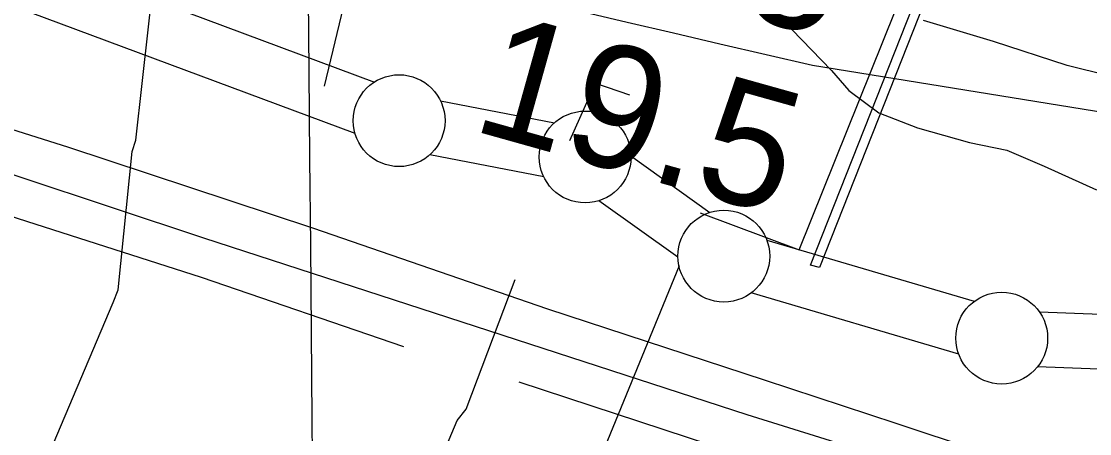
# Model space of a CAD drawing. Extents: x 3567028 to 3605064, y 510945 to 536587.
# Drawn here: x 3592142 to 3592724, y 521820 to 522044 of the extents above; entities that cross this region are included whole.
import ezdxf

# ---------------------------------------------------------------- set-up
doc = ezdxf.new("R2010")
doc.units = 0
for name, color, linetype in [('V-CHAN-DOCK', 7, 'Continuous'), ('V-GRID-MAJR', 7, 'Continuous'), ('V-LEVE-TOET', 7, 'Continuous'), ('V-RIVR-RANG', 7, 'Continuous'), ('V-ROAD-CNTR', 7, 'Continuous'), ('V-SITE-VEGE', 7, 'Continuous'), ('V-SURV-LINE', 7, 'Continuous'), ('V-TOPO-MINR', 7, 'Continuous'), ('V-TOPO-SHOR', 7, 'Continuous'), ('V-UTIL-LINE', 7, 'Continuous')]:
    doc.layers.add(name, color=color, linetype=linetype)

msp = doc.modelspace()

# ---------------------------------------------------------------- linework, layer by layer
at = {"layer": 'V-CHAN-DOCK'}
msp.add_lwpolyline([(3592694.4390000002, 522208.163), (3592576.661, 521910.064), (3592571.6780000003, 521911.381), (3592689.579, 522209.82)], dxfattribs=at)
at = {"layer": 'V-GRID-MAJR'}
msp.add_spline([(3592345.91, 516527.14400000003), (3592293.9250000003, 522584.81), (3592241.914, 528645.559), (3592189.9020000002, 534706.322), (3592189.876, 534709.392)], degree=3, dxfattribs=at)
at = {"layer": 'V-LEVE-TOET'}
for points in [[(3592134.8910000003, 522158.597), (3592166.7090000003, 522140.292), (3592191.7600000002, 522130.12), (3592219.522, 522121.977), (3592270.985, 522110.434), (3592320.417, 522101.601), (3592386.7800000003, 522093.438), (3592415.223, 522091.39), (3592455.1750000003, 522084.593), (3592497.153, 522069.67100000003), (3592535.748, 522053.393), (3592561.473, 522039.83400000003), (3592583.132, 522017.474), (3592592.607, 522006.631), (3592608.853, 521994.434), (3592629.841, 521986.295), (3592658.282, 521978.152), (3592678.596, 521974.076), (3592698.9080000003, 521965.26), (3592727.342, 521952.376)], [(3593195.259, 521639.226), (3593074.057, 521675.865), (3592942.704, 521722.67), (3592868.22, 521745.063), (3592763.946, 521777.63), (3592677.957, 521805.446), (3592662.576, 521810.525), (3592618.37, 521825.121), (3592546.598, 521848.86600000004), (3592428.785, 521887.536), (3592300.8140000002, 521931.63), (3592167.4250000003, 521975.727), (3592109.1950000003, 521994.04600000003)]]:
    msp.add_lwpolyline(points, dxfattribs=at)
at = {"layer": 'V-RIVR-RANG'}
msp.add_line((3592307.0394999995, 522008.90059999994), (3592498.5794999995, 522806.2163), dxfattribs=at)
at = {"layer": 'V-ROAD-CNTR'}
msp.add_lwpolyline([(3591632.901695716, 522000.83797212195), (3591721.205519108, 522012.16794946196), (3591808.403344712, 522018.68193643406), (3591887.6931861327, 522015.8549420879), (3591970.575020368, 522004.64196451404), (3592091.359778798, 521976.1310215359), (3592241.2224790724, 521926.2481213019), (3592537.100887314, 521830.011313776), (3592834.214293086, 521737.2884992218), (3593113.7977339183, 521644.2756852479), (3593281.73639804, 521587.32179915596), (3593438.740084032, 521537.7458983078), (3593523.981913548, 521519.940933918), (3593589.583782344, 521507.9859578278), (3593700.2555609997, 521505.3519630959), (3593868.676224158, 521507.0449597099), (3594352.5862563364, 521504.05196569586)], dxfattribs=at)
at = {"layer": 'V-SITE-VEGE'}
msp.add_lwpolyline([(3592757.518, 522008.69800000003), (3592711.46, 522020.093), (3592671.389, 522033.276), (3592633.108, 522044.663)], dxfattribs=at)
at = {"layer": 'V-SURV-LINE'}
for points in [[(3591946.237101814, 522155.96874855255), (3592334.2662818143, 522011.15084070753)], [(3592323.771770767, 521983.0462990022), (3591935.743146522, 522127.86399943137)], [(3592370.219334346, 522001.00636100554), (3592432.258617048, 521988.8899119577)], [(3592426.4960275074, 521959.4485683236), (3592364.45696979, 521971.5649734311)], [(3592473.958686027, 521970.9229908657), (3592516.963019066, 521940.17517754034)], [(3592499.5095536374, 521915.77483777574), (3592456.505002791, 521946.52280683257)], [(3592547.9038635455, 521925.08389125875), (3592660.855968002, 521891.7375563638)], [(3592652.344774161, 521862.9702156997), (3592539.3929759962, 521896.31646016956)], [(3592696.2983909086, 521885.94876839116), (3592767.8505118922, 521883.30936145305)], [(3592766.7316034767, 521853.3302318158), (3592695.1795374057, 521855.9696367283)]]:
    msp.add_lwpolyline(points, dxfattribs=at)
for centre in [(3592347.7313, 521990.11499000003), (3592448.984150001, 521970.33977), (3592524.48408, 521916.35828), (3592675.76466, 521871.69557999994)]:
    msp.add_circle(centre, 25, dxfattribs=at)
at = {"layer": 'V-TOPO-MINR'}
msp.add_lwpolyline([(3592053.10709743, 522142.87335498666), (3592471.835987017, 522043.84026034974), (3592497.0627479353, 522037.8972322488), (3592522.2963884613, 522031.98367617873), (3592547.5403484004, 522026.1143281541), (3592572.791187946, 522020.2744521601), (3593448.9572851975, 521878.41963356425), (3593456.3346981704, 521877.8780127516), (3593463.703554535, 521877.2463025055), (3593471.05957599, 521876.4794581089), (3593478.4070408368, 521875.6225242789), (3593479.6330967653, 521875.4681109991), (3593486.3582768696, 521874.59998868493), (3593493.079678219, 521873.7041683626), (3593499.795411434, 521872.7668010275), (3593506.5073658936, 521871.80173568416), (3593513.2195297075, 521870.8383438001), (3593519.935751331, 521869.90488056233), (3593526.6580596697, 521869.01631029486), (3593533.3844258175, 521868.157668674), (3594817.851510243, 521708.55048502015)], dxfattribs=at)
at = {"layer": 'V-TOPO-SHOR'}
for points in [[(3592111.4, 521946.16000000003), (3592239.994, 521904.809), (3592350.048, 521867.056)], [(3592412.849, 521847.87700000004), (3592556.9960000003, 521800.533), (3592655.0870000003, 521769.369)]]:
    msp.add_lwpolyline(points, dxfattribs=at)
at = {"layer": 'V-UTIL-LINE'}
for points in [[(3592511.649, 521939.85000000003), (3592565.598, 521919.755), (3592683.159, 522212.35500000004)], [(3592438.6750000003, 521684.55100000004), (3592405.278, 521696.832), (3592401.162, 521697.523), (3592327.7800000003, 521726.375), (3592322.9790000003, 521729.80700000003), (3592297.6040000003, 521740.799), (3592287.3170000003, 521744.233), (3592152.899, 521798.503), (3592192.0530000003, 521891.087), (3592194.801, 521897.946), (3592202.389, 521973.398), (3592204.451, 521979.571), (3592214.839, 522072.294)], [(3592440.704, 521979.338), (3592454.559, 522010.461), (3592473.235, 522004.22500000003)], [(3592500.182, 521911.102), (3592458.278, 521808.91500000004), (3592454.846, 521802.745), (3592435.611, 521755.424), (3592361.4790000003, 521784.194)], [(3592337.858, 521722.412), (3592349.177, 521752.731), (3592350.551, 521758.217), (3592379.404, 521826.799), (3592384.208, 521832.969), (3592411.002, 521903.609)]]:
    msp.add_lwpolyline(points, dxfattribs=at)

# ---------------------------------------------------------------- texts
at = {"layer": 'V-RIVR-RANG'}
for s, p in [('11.5', (3592412.7948126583, 522081.60475811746)), ('19.5', (3592386.0698126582, 521985.24175811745))]:
    msp.add_text(s, height=67.0000000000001, rotation=344.35832571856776, dxfattribs=at).set_placement(p)

doc.saveas('drawing.dxf')
